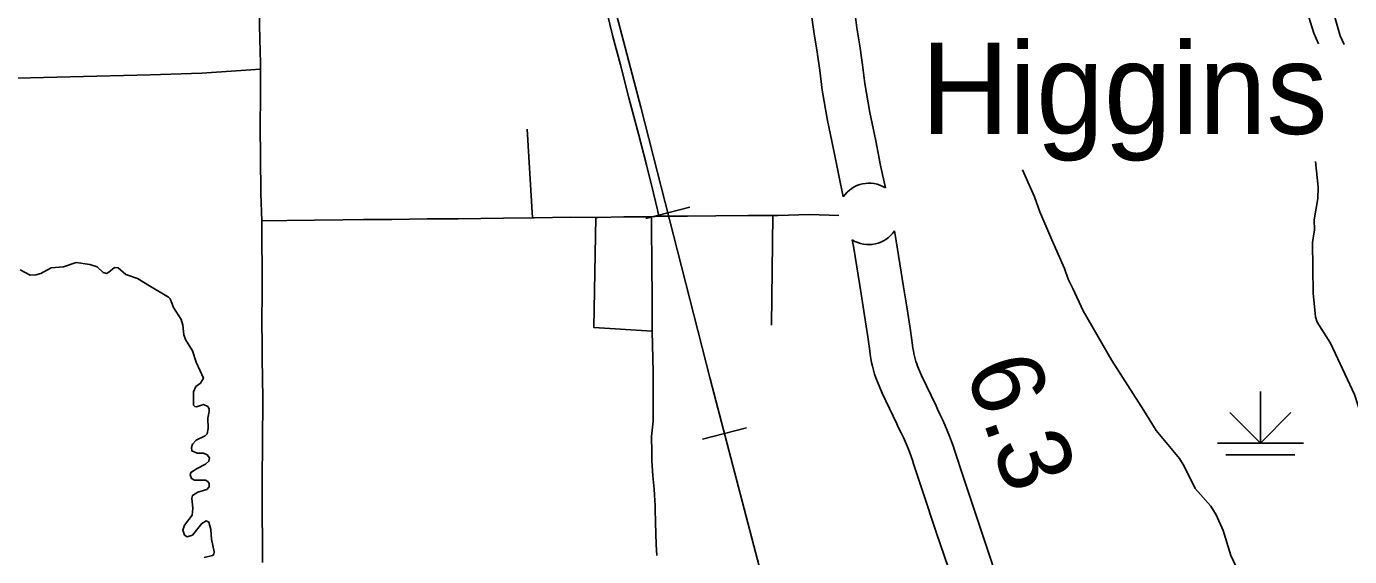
# Model space of a CAD drawing. Extents: x -19 to 366, y -4 to 359.
# Drawn here: x 156.844 to 158.295, y 184.513 to 185.095 of the extents above; entities that cross this region are included whole.
import ezdxf

# ---------------------------------------------------------------- set-up
doc = ezdxf.new("R2010")
doc.units = 0
for name, color, linetype in [('R_Contour Annot', 7, 'Continuous'), ('R_Horz Alg Annot', 7, 'Continuous'), ('R_ROW', 7, 'Continuous'), ('R_ROW Annot', 7, 'Continuous'), ('R_Temp Easement', 7, 'Continuous'), ('R_Water Annot', 7, 'Continuous'), ('Sheet Fence', 7, 'Continuous'), ('T_Drafting', 7, 'Continuous'), ('T_Vehicle Path Lt Major', 7, 'Continuous'), ('T_Vehicle Path Lt Minor', 7, 'Continuous')]:
    doc.layers.add(name, color=color, linetype=linetype)

msp = doc.modelspace()

# ---------------------------------------------------------------- linework, layer by layer
at = {"layer": 'R_Contour Annot'}
for points in [[(157.7861, 184.9173), (157.7809, 184.9421), (157.7756, 184.9691), (157.7692, 185.0003), (157.7637, 185.0319), (157.7609, 185.0526), (157.758, 185.0732), (157.7549, 185.0931), (157.7521, 185.1134), (157.7493, 185.1342), (157.7467, 185.1525), (157.7443, 185.1716), (157.7409, 185.1942), (157.7373, 185.2198), (157.7335, 185.2466), (157.7305, 185.2663), (157.7281, 185.2837)], [(157.6812, 185.2772), (157.6836, 185.2595), (157.6866, 185.2397), (157.6904, 185.2132), (157.6941, 185.1874), (157.6974, 185.1651), (157.6998, 185.1462), (157.7024, 185.1277), (157.7052, 185.1071), (157.708, 185.0863), (157.7111, 185.0663), (157.714, 185.0461), (157.7169, 185.0246), (157.7227, 184.9915), (157.7292, 184.9597), (157.7345, 184.9327), (157.7398, 184.9075)], [(157.7498, 184.8604), (157.7515, 184.8512), (157.7594, 184.8011), (157.7633, 184.7775), (157.7667, 184.7541), (157.7689, 184.7385), (157.7694, 184.7346), (157.7702, 184.7302), (157.771, 184.7259), (157.772, 184.7216), (157.7731, 184.7173), (157.7743, 184.7131), (157.7757, 184.7089), (157.7773, 184.7044), (157.7824, 184.6921), (157.7986, 184.6586), (157.8003, 184.6547), (157.8033, 184.6487), (157.8058, 184.6434), (157.8081, 184.6383), (157.8102, 184.6332), (157.8124, 184.6278), (157.8144, 184.6226), (157.8158, 184.6186), (157.8171, 184.6146), (157.8269, 184.5848), (157.8423, 184.5383), (157.8552, 184.4999)], [(157.9157, 184.4681), (157.9001, 184.515), (157.8872, 184.5533), (157.8718, 184.5996), (157.8621, 184.6296), (157.8605, 184.6342), (157.8588, 184.6389), (157.8565, 184.645), (157.854, 184.6512), (157.8515, 184.6572), (157.8488, 184.6632), (157.8459, 184.6692), (157.8434, 184.6744), (157.8418, 184.6782), (157.8256, 184.7115), (157.8214, 184.7217), (157.8205, 184.7242), (157.8196, 184.7269), (157.8187, 184.7299), (157.818, 184.7327), (157.8174, 184.7355), (157.8168, 184.7385), (157.8163, 184.7414), (157.8159, 184.7448), (157.8136, 184.7609), (157.8101, 184.7848), (157.8061, 184.8087), (157.7981, 184.8592), (157.7961, 184.8702)]]:
    msp.add_lwpolyline(points, dxfattribs=at)
for centre, radius, start, end in [((157.7681, 184.8884), 0.0341, 57.9744, 146.0515), ((157.7678, 184.8895), 0.0343, 238.2908, 325.7118)]:
    msp.add_arc(centre, radius, start, end, dxfattribs=at)
at = {"layer": 'R_ROW'}
msp.add_line((157.399, 184.8847), (157.3929, 184.9818), dxfattribs=at)
for points in [[(157.4172, 185.3591), (157.429, 185.3155), (157.4378, 185.2811), (157.4455, 185.2497), (157.4531, 185.218), (157.462, 185.1848), (157.4711, 185.1488), (157.487, 185.0835), (157.4956, 185.0526), (157.5045, 185.0164), (157.5156, 184.9754), (157.5239, 184.9427), (157.5318, 184.9117), (157.5361, 184.8933), (157.5374, 184.8862)], [(157.0984, 185.1803), (157.0988, 185.1489), (157.0988, 185.1185), (157.0992, 185.0963), (157.0995, 185.0807), (157.1003, 185.0542), (157.1003, 185.0475)], [(157.1003, 185.0475), (157.1004, 185.019), (157.0999, 184.9839), (157.1004, 184.952), (157.1007, 184.9111), (157.1019, 184.8811)], [(157.5374, 184.8862), (157.5489, 184.8862), (157.5554, 184.8864), (157.5689, 184.8862), (157.6, 184.8868), (157.6353, 184.8871), (157.6682, 184.8872), (157.703, 184.888), (157.735, 184.8871)], [(157.1019, 184.8811), (157.1297, 184.8815), (157.1596, 184.8818), (157.1906, 184.8822), (157.2134, 184.8826), (157.2444, 184.8828), (157.2833, 184.8833), (157.3171, 184.8833), (157.3672, 184.8843), (157.399, 184.8847)], [(157.1019, 184.8811), (157.1023, 184.8054), (157.102, 184.7675), (157.1023, 184.7481), (157.1021, 184.7322), (157.1025, 184.7065), (157.1029, 184.6883), (157.1031, 184.6718), (157.1026, 184.6524), (157.1021, 184.5826), (157.1025, 184.5062)], [(157.399, 184.8847), (157.4006, 184.8847)], [(157.4006, 184.8847), (157.4411, 184.8852), (157.4683, 184.885)], [(157.4683, 184.885), (157.4662, 184.7641), (157.5303, 184.7603)], [(157.4683, 184.885), (157.4708, 184.885), (157.4992, 184.8855), (157.5139, 184.8857)], [(157.5139, 184.8857), (157.5296, 184.8858)], [(157.5296, 184.8858), (157.5294, 184.8741), (157.5299, 184.8341), (157.5302, 184.7955), (157.5303, 184.7607), (157.5303, 184.7603)], [(157.5296, 184.8858), (157.5374, 184.8862)], [(157.5303, 184.7603), (157.5311, 184.7153), (157.5314, 184.6614), (157.5309, 184.6581), (157.5304, 184.6547), (157.5301, 184.6513), (157.5298, 184.6479), (157.5296, 184.6445), (157.5296, 184.6411), (157.5296, 184.6377), (157.5297, 184.6343), (157.5297, 184.6288), (157.5297, 184.6233), (157.5299, 184.6178), (157.5301, 184.6123), (157.5304, 184.6068), (157.5308, 184.6013), (157.5316, 184.5941), (157.5323, 184.5867), (157.5328, 184.5804), (157.5332, 184.5741), (157.5334, 184.5696), (157.5335, 184.5649), (157.5338, 184.5501), (157.5342, 184.5381), (157.5347, 184.5261), (157.5353, 184.5141)]]:
    msp.add_lwpolyline(points, dxfattribs=at)
at = {"layer": 'R_ROW Annot'}
for points in [[(156.6998, 184.9928), (156.7253, 185.0244), (156.7474, 185.0338), (156.8183, 185.0375), (156.9793, 185.0415), (157.0359, 185.0432), (157.1003, 185.0475)], [(157.6625, 184.8872), (157.6612, 184.7667)]]:
    msp.add_lwpolyline(points, dxfattribs=at)
at = {"layer": 'R_Temp Easement'}
for points in [[(158.2472, 185.1163), (158.2562, 185.0872), (158.2613, 185.0755)], [(158.2894, 185.0746), (158.285, 185.0842), (158.2777, 185.1099)], [(156.8366, 184.8276), (156.8477, 184.8217), (156.8538, 184.8219), (156.8594, 184.8235), (156.8708, 184.8298), (156.8843, 184.8307), (156.8982, 184.8356), (156.9132, 184.8334), (156.921, 184.8308), (156.9276, 184.8244), (156.9314, 184.8236), (156.9341, 184.8248), (156.94, 184.8302), (156.9442, 184.8296), (156.9527, 184.8223), (156.9655, 184.8181), (156.9787, 184.8098), (156.9995, 184.7975), (157.0012, 184.7955), (157.005, 184.7861), (157.0133, 184.7731), (157.0151, 184.7667), (157.0163, 184.7563), (157.0181, 184.751), (157.0256, 184.7385), (157.0298, 184.7262)], [(157.0298, 184.7262), (157.0378, 184.7085), (157.0345, 184.7029), (157.0295, 184.6994), (157.0268, 184.6937), (157.0269, 184.679), (157.0283, 184.6775), (157.0303, 184.6772), (157.0377, 184.6798), (157.0425, 184.6773), (157.0439, 184.675), (157.0441, 184.672), (157.0426, 184.6648), (157.0428, 184.6534), (157.042, 184.6475), (157.0398, 184.6451), (157.0298, 184.6407), (157.0257, 184.6363), (157.0247, 184.6326), (157.025, 184.6287), (157.0307, 184.6261), (157.0379, 184.6261), (157.0417, 184.6245), (157.0443, 184.6211), (157.0438, 184.6173), (157.0401, 184.6142), (157.0307, 184.6096), (157.024, 184.6049), (157.0233, 184.6024), (157.0245, 184.5985), (157.0279, 184.5968), (157.0399, 184.5965), (157.0424, 184.5952), (157.0441, 184.593), (157.0442, 184.5894), (157.0414, 184.5865), (157.0316, 184.5836), (157.0258, 184.5799), (157.0251, 184.577), (157.0261, 184.5656), (157.0252, 184.5584), (157.0169, 184.5472), (157.0151, 184.5418), (157.0171, 184.5364), (157.02, 184.5345), (157.0256, 184.5362), (157.036, 184.5489), (157.0407, 184.5519), (157.0437, 184.5506), (157.0458, 184.5425), (157.0466, 184.5317), (157.0497, 184.5179)], [(157.0497, 184.5179), (157.0492, 184.5152), (157.0477, 184.5139), (157.0385, 184.5116)]]:
    msp.add_lwpolyline(points, dxfattribs=at)
at = {"layer": 'R_Water Annot'}
for p, q in [((157.5473, 184.89), (157.5231, 184.8838)), ((157.5473, 184.89), (157.5715, 184.8962)), ((157.6095, 184.6478), (157.6337, 184.6541)), ((157.6095, 184.6478), (157.5853, 184.6415))]:
    msp.add_line(p, q, dxfattribs=at)
msp.add_lwpolyline([(157.9664, 183.2693), (157.8908, 183.5618), (157.8202, 183.8398), (157.7467, 184.122), (157.6705, 184.414), (157.5938, 184.708), (157.5176, 185.0061), (157.4379, 185.3099), (157.3921, 185.4891), (157.3797, 185.5463), (157.3741, 185.5957), (157.3705, 185.6431), (157.3705, 185.6833), (157.3741, 185.7368), (157.3782, 185.777), (157.3895, 185.8346), (157.4049, 185.8892), (157.4893, 186.1426), (157.5475, 186.329)], dxfattribs=at)
msp.add_lwpolyline([(157.9664, 183.2693), (157.8908, 183.5618), (157.8202, 183.8398), (157.7467, 184.122), (157.6705, 184.414), (157.5938, 184.708), (157.5176, 185.0061), (157.4379, 185.3099), (157.3921, 185.4891), (157.3797, 185.5463), (157.3741, 185.5957), (157.3705, 185.6431), (157.3705, 185.6833), (157.3741, 185.7368), (157.3782, 185.777), (157.3895, 185.8346), (157.4049, 185.8892), (157.4893, 186.1426), (157.5475, 186.329)], dxfattribs=at)
at = {"layer": 'Sheet Fence'}
for points in [[(0, 180.8999), (7.1228, 180.9044), (14.2457, 180.9176), (21.3685, 180.9397), (28.4912, 180.9706), (35.614, 181.0103), (42.7366, 181.0589), (49.8592, 181.1163), (56.9818, 181.1825), (64.1042, 181.2575), (71.2266, 181.3414), (78.3488, 181.4341), (85.4709, 181.5357), (92.5929, 181.646), (99.7147, 181.7652), (106.8364, 181.8933), (113.9579, 182.0301), (121.0793, 182.1758), (128.2005, 182.3303), (135.3214, 182.4936), (142.4422, 182.6658), (149.5627, 182.8468), (156.683, 183.0366), (163.8031, 183.2352), (170.9229, 183.4427), (178.0425, 183.659), (185.1617, 183.8841), (192.2807, 184.1181), (199.3994, 184.3608), (206.5178, 184.6124), (213.6359, 184.8728), (220.7537, 185.1421), (227.8711, 185.4201), (234.9881, 185.707), (242.1048, 186.0027), (249.2212, 186.3073), (256.3371, 186.6206), (263.4526, 186.9428), (270.5678, 187.2738), (277.6825, 187.6136), (284.7968, 187.9622), (291.9107, 188.3197), (299.0241, 188.6859), (306.1371, 189.061), (313.2495, 189.4449), (320.3615, 189.8377), (327.4731, 190.2392), (334.5841, 190.6495), (341.6946, 191.0687)], [(161.4532, 2.0533), (161.2336, 10.6702), (161.0133, 19.2873), (160.7922, 27.9044), (160.5704, 36.5217), (160.3478, 45.1392), (160.1245, 53.7568), (159.9003, 62.3745), (159.6754, 70.9923), (159.4498, 79.6103), (159.2234, 88.2284), (158.9962, 96.8466), (158.7683, 105.465), (158.5396, 114.0835), (158.3102, 122.7022), (158.08, 131.321), (157.849, 139.9399), (157.6173, 148.559), (157.3849, 157.1782), (157.1517, 165.7975), (156.9177, 174.417), (156.683, 183.0366), (156.511, 189.3363)]]:
    msp.add_spline(points, degree=3, dxfattribs=at)
at = {"layer": 'T_Drafting'}
for p, q in [((158.1977, 184.6941), (158.1977, 184.6373)), ((158.1977, 184.6373), (158.1642, 184.6708)), ((158.1977, 184.6373), (158.2312, 184.6708)), ((158.1504, 184.6373), (158.2451, 184.6373)), ((158.1598, 184.6244), (158.2356, 184.6244))]:
    msp.add_line(p, q, dxfattribs=at)
at = {"layer": 'T_Vehicle Path Lt Major'}
for points in [[(158.2582, 184.9465), (158.2612, 184.9181), (158.2606, 184.9059), (158.2567, 184.8825), (158.2569, 184.8715), (158.2548, 184.8575), (158.2554, 184.8017), (158.2581, 184.7757), (158.2599, 184.7701), (158.2744, 184.7469), (158.3008, 184.6908), (158.309, 184.6659)], [(157.9828, 184.8288), (157.9688, 184.8604), (157.9557, 184.8912), (157.9498, 184.9074), (157.9367, 184.9371)], [(158.1566, 184.5414), (158.1492, 184.5587), (158.1433, 184.5682), (158.1262, 184.5874), (158.1139, 184.612), (158.1088, 184.6203), (158.0831, 184.6513), (158.0696, 184.673), (158.0345, 184.7281), (158.003, 184.7824), (157.9918, 184.8069), (157.9868, 184.8172), (157.9828, 184.8288)], [(158.298, 184.3924), (158.29, 184.3867), (158.2774, 184.3811), (158.2663, 184.3706), (158.2602, 184.3704), (158.2556, 184.3724), (158.2386, 184.3871), (158.2245, 184.4065), (158.1771, 184.4885), (158.1652, 184.5138), (158.1566, 184.5414)]]:
    msp.add_lwpolyline(points, dxfattribs=at)

# ---------------------------------------------------------------- texts
at = {"layer": 'R_Horz Alg Annot'}
msp.add_text('Higgins', height=0.1, dxfattribs=at).set_placement((157.8253, 184.9766))
at = {"layer": 'T_Vehicle Path Lt Minor'}
msp.add_text('6.3', height=0.08, rotation=289.2603, dxfattribs=at).set_placement((157.8731, 184.7187))

doc.saveas('drawing.dxf')
